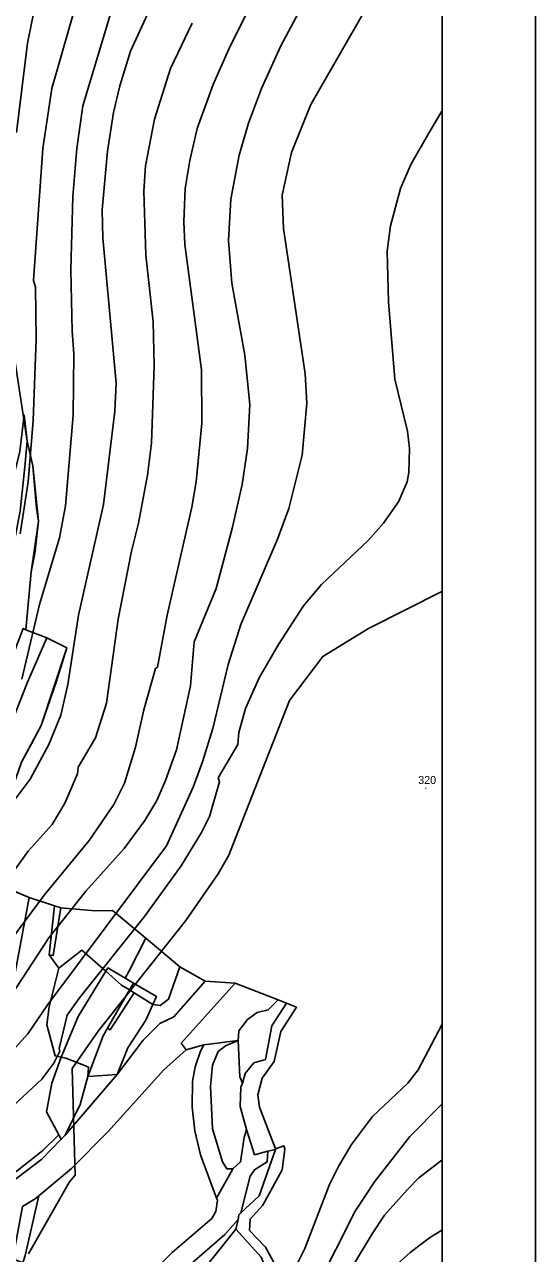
# Model space of a CAD drawing. Extents: x -510989 to -501240, y -1184665 to -1176098.
# Drawn here: x -501623 to -501240, y -1183996 to -1183074 of the extents above; entities that cross this region are included whole.
import ezdxf

# ---------------------------------------------------------------- set-up
doc = ezdxf.new("R2010")
doc.units = 0
for name, color, linetype in [('orna_puda', 7, 'Continuous'), ('ostatni_plocha_x_dobyvaci_prostor', 7, 'Continuous'), ('ostatni_plocha_x_draha', 7, 'Continuous'), ('ostatni_plocha_x_neplodna_puda', 7, 'Continuous'), ('ostatni_plocha_x_ostatni_komunikace', 7, 'Continuous'), ('popis', 7, 'Continuous'), ('rozpiska', 7, 'Continuous'), ('trvaly_travni_porost', 7, 'Continuous'), ('vodni_plocha_x_vodni_tok_v_koryt_prir_n_upr', 7, 'Continuous'), ('vrstevnice_01', 7, 'Continuous'), ('vrstevnice_02', 7, 'Continuous'), ('vrstevnice_05', 7, 'Continuous')]:
    doc.layers.add(name, color=color, linetype=linetype)

msp = doc.modelspace()

# ---------------------------------------------------------------- linework, layer by layer
at = {"layer": 'orna_puda'}
for points in [[(-501623.45, -1183366.76), (-501621.11, -1183386.62), (-501622.81, -1183405.79), (-501626.45, -1183439.17), (-501638.25, -1183501.26), (-501654.81, -1183547.64), (-501678.17, -1183602.68), (-501703.27, -1183657.7), (-501713.24, -1183655.86), (-501722.02, -1183652.44), (-501655.97, -1183498.16), (-501644.18, -1183463.71), (-501637.56, -1183438.71), (-501626.52, -1183394.36)], [(-501621.11, -1183386.62), (-501616.94, -1183405.19), (-501614.05, -1183436.83), (-501612.64, -1183446.46), (-501615.26, -1183470.94), (-501618.1, -1183484.58), (-501622.01, -1183528.09), (-501624.18, -1183527.16), (-501637.36, -1183561.95), (-501683.72, -1183659.98), (-501703.27, -1183657.7), (-501678.17, -1183602.68), (-501654.81, -1183547.64), (-501638.25, -1183501.26), (-501626.45, -1183439.17), (-501622.81, -1183405.79)], [(-501622.01, -1183528.09), (-501606.31, -1183534.06), (-501620.84, -1183567.32), (-501640.49, -1183617.58), (-501658.79, -1183657.63), (-501670.37, -1183660.53), (-501683.72, -1183659.98), (-501637.36, -1183561.95), (-501624.18, -1183527.16)], [(-501606.31, -1183534.06), (-501591.4, -1183541.52), (-501599.33, -1183567.37), (-501610.65, -1183599.81), (-501625.3, -1183627.39), (-501631.41, -1183644.6), (-501644.99, -1183652.98), (-501658.79, -1183657.63), (-501640.49, -1183617.58), (-501620.84, -1183567.32)], [(-501642.94, -1183719.14), (-501619.74, -1183728.8), (-501663.01, -1183960.84), (-501664.86, -1183962.46), (-501715.28, -1183977.15), (-501705.97, -1183953), (-501684.22, -1183847.55), (-501676.6, -1183826.64), (-501670.91, -1183817.34), (-501670.43, -1183796.67), (-501664.81, -1183768.76)], [(-501562.14, -1183784.18), (-501560.6, -1183781.66), (-501547.57, -1183789.34), (-501541.45, -1183792.95), (-501544.44, -1183798.18), (-501550.33, -1183794.51)], [(-501506.75, -1183780.84), (-501487.82, -1183791.49), (-501511.2, -1183818.28), (-501521.62, -1183823.24), (-501534.08, -1183835.78), (-501553.6, -1183861.46), (-501545.62, -1183841.53), (-501532.17, -1183820.87), (-501526.83, -1183809.15), (-501521.46, -1183809.81), (-501515.18, -1183805.17)], [(-501550.33, -1183794.51), (-501544.44, -1183798.18), (-501560.88, -1183826.88), (-501564.14, -1183832.56), (-501575.71, -1183863.03), (-501575.04, -1183856.08), (-501577.51, -1183855.08), (-501592.25, -1183849.41), (-501595.58, -1183848.64), (-501582.87, -1183818.19), (-501562.14, -1183784.18)], [(-501540.95, -1183800.35), (-501526.83, -1183809.15), (-501532.17, -1183820.87), (-501545.62, -1183841.53), (-501553.6, -1183861.46), (-501575.71, -1183863.03), (-501564.14, -1183832.56), (-501560.88, -1183826.88), (-501558.99, -1183828.08)], [(-501544.44, -1183798.18), (-501540.95, -1183800.35), (-501558.99, -1183828.08), (-501560.88, -1183826.88)], [(-501544.44, -1183798.18), (-501541.45, -1183792.95), (-501524.3, -1183802.99), (-501526.83, -1183809.15), (-501540.95, -1183800.35)], [(-501465.3, -1183793.08), (-501433.03, -1183805.6), (-501440.46, -1183813.1), (-501448.8, -1183815.16), (-501455.92, -1183820.24), (-501462.4, -1183828.93), (-501463.04, -1183836.05), (-501488.73, -1183839.21), (-501501.93, -1183843), (-501505.63, -1183837.95)], [(-501463.04, -1183836.05), (-501461.63, -1183863.27), (-501459.77, -1183868.11), (-501461.07, -1183870.97), (-501461.48, -1183885.57), (-501456.66, -1183902.87), (-501458.57, -1183908.78), (-501461.13, -1183927.18), (-501466.86, -1183932.43), (-501471.45, -1183932.36), (-501474.67, -1183927.06), (-501482.27, -1183902.36), (-501483.63, -1183870.46), (-501482.33, -1183854.48), (-501477.91, -1183844.26), (-501472.36, -1183840.11)], [(-501592.25, -1183849.41), (-501577.51, -1183855.08), (-501575.04, -1183856.08), (-501575.71, -1183863.03), (-501581.49, -1183884.02), (-501592.63, -1183907.14), (-501595.56, -1183910.14), (-501597.38, -1183906.77), (-501606.62, -1183889.6), (-501602.74, -1183868.16), (-501595.58, -1183848.64)], [(-501553.6, -1183861.46), (-501592.63, -1183907.14), (-501581.49, -1183884.02), (-501575.71, -1183863.03)], [(-501612.32, -1183952.6), (-501622.66, -1183997.39), (-501624.3, -1184002.75), (-501631.88, -1183999.91), (-501624.62, -1183960.62), (-501615.08, -1183954.85)], [(-501464.7, -1183977.67), (-501445.71, -1183998.59), (-501441.23, -1184009.29), (-501442.97, -1184025.07), (-501449.69, -1184042.78), (-501453.46, -1184056.27), (-501461.22, -1184067.58), (-501477.17, -1184080.78), (-501491.19, -1184102.41), (-501495.99, -1184123.43), (-501502.72, -1184129.59), (-501510.34, -1184130.29), (-501525.6, -1184119.62), (-501546.27, -1184110.6), (-501568.32, -1184105.06), (-501494.17, -1184014.62)]]:
    msp.add_lwpolyline(points, close=True, dxfattribs=at)
msp.add_lwpolyline([(-501622.66, -1183997.39), (-501612.32, -1183952.6), (-501587.78, -1183932.18), (-501560.75, -1183904.63), (-501518.71, -1183858.15), (-501501.93, -1183843), (-501488.73, -1183839.21), (-501491.31, -1183843.99), (-501495.17, -1183855.77), (-501497.2, -1183866.86), (-501497.41, -1183885.94), (-501495.46, -1183903.83), (-501491.29, -1183921.8), (-501479.19, -1183954.23), (-501478.56, -1183955.91), (-501479.81, -1183964.38), (-501482.62, -1183969.65), (-501512.55, -1183995.12), (-501534.61, -1184017.6)], dxfattribs=at)
at = {"layer": 'ostatni_plocha_x_dobyvaci_prostor'}
msp.add_lwpolyline([(-501433.03, -1183805.6), (-501426.86, -1183808.1), (-501437.67, -1183825.14), (-501442.44, -1183850.37), (-501451.23, -1183852.82), (-501457.72, -1183860.86), (-501459.77, -1183868.11), (-501461.63, -1183863.27), (-501463.04, -1183836.05), (-501462.4, -1183828.93), (-501455.92, -1183820.24), (-501448.8, -1183815.16), (-501440.46, -1183813.1)], close=True, dxfattribs=at)
at = {"layer": 'ostatni_plocha_x_draha'}
msp.add_lwpolyline([(-501663.62, -1183965.52), (-501610.03, -1183924.99), (-501595.56, -1183910.14), (-501592.63, -1183907.14), (-501553.6, -1183861.46), (-501534.08, -1183835.78), (-501521.62, -1183823.24), (-501511.2, -1183818.28), (-501487.82, -1183791.49), (-501465.3, -1183793.08), (-501505.63, -1183837.95), (-501501.93, -1183843), (-501518.71, -1183858.15), (-501560.75, -1183904.63), (-501587.78, -1183932.18), (-501612.32, -1183952.6), (-501615.08, -1183954.85), (-501624.62, -1183960.62)], dxfattribs=at)
at = {"layer": 'ostatni_plocha_x_neplodna_puda'}
for points in [[(-501600.72, -1183734.96), (-501595.97, -1183736.49), (-501601.54, -1183772.28), (-501604.64, -1183771.93)], [(-501570.23, -1183738.82), (-501557.12, -1183738.67), (-501532.1, -1183759.32), (-501544.83, -1183784.22), (-501547.57, -1183789.34), (-501560.6, -1183781.66), (-501562.14, -1183784.18), (-501580.16, -1183768.43), (-501597.44, -1183781.88), (-501604.64, -1183771.93), (-501601.54, -1183772.28), (-501595.97, -1183736.49)], [(-501532.1, -1183759.32), (-501506.75, -1183780.84), (-501515.18, -1183805.17), (-501521.46, -1183809.81), (-501526.83, -1183809.15), (-501524.3, -1183802.99), (-501541.45, -1183792.95), (-501547.57, -1183789.34), (-501544.83, -1183784.22)], [(-501580.16, -1183768.43), (-501562.14, -1183784.18), (-501582.87, -1183818.19), (-501595.58, -1183848.64), (-501600.16, -1183847.58), (-501606.46, -1183824.42), (-501604.74, -1183810.77), (-501597.44, -1183781.88)]]:
    msp.add_lwpolyline(points, close=True, dxfattribs=at)
at = {"layer": 'ostatni_plocha_x_ostatni_komunikace'}
msp.add_lwpolyline([(-501663.01, -1183960.84), (-501609.39, -1183918.54), (-501597.38, -1183906.77), (-501595.56, -1183910.14), (-501610.03, -1183924.99), (-501663.62, -1183965.52)], dxfattribs=at)
at = {"layer": 'popis'}
for points in [[(-501631.61, -1183317.53), (-501621.11, -1183386.62), (-501616.94, -1183405.19), (-501612.64, -1183446.46), (-501618.1, -1183484.58), (-501620.05, -1183506.33), (-501622.01, -1183528.09), (-501606.31, -1183534.06), (-501591.4, -1183541.52), (-501610.65, -1183599.81), (-501617.98, -1183613.6), (-501625.3, -1183627.39)], [(-501645.55, -1183718.06), (-501619.74, -1183728.8), (-501600.72, -1183734.96), (-501595.97, -1183736.49), (-501570.23, -1183738.82), (-501557.12, -1183738.67), (-501532.1, -1183759.32), (-501506.75, -1183780.84), (-501487.82, -1183791.49), (-501465.3, -1183793.08), (-501433.03, -1183805.6), (-501426.86, -1183808.1), (-501419.28, -1183811.19), (-501430.9, -1183829.26), (-501435.9, -1183851.8), (-501444.99, -1183864.27), (-501448.16, -1183876.78), (-501447.07, -1183885.96), (-501435.09, -1183917.39), (-501428.78, -1183915.03), (-501427.98, -1183917.52), (-501429.99, -1183933), (-501444.53, -1183959.57), (-501453.99, -1183970.1), (-501454.54, -1183978.55), (-501442.37, -1183991.15), (-501434.74, -1184005.42)]]:
    msp.add_lwpolyline(points, dxfattribs=at)
at = {"layer": 'rozpiska'}
for points in [[(-501240.19, -1178160), (-501240.19, -1184460), (-507180.19, -1184460), (-507180.19, -1178160)], [(-507110.19, -1184390), (-507110.19, -1178230), (-501310.19, -1178230), (-501310.19, -1184390)]]:
    msp.add_lwpolyline(points, close=True, dxfattribs=at)
at = {"layer": 'trvaly_travni_porost'}
for points in [[(-501619.74, -1183728.8), (-501600.72, -1183734.96), (-501604.64, -1183771.93), (-501597.44, -1183781.88), (-501604.74, -1183810.77), (-501606.46, -1183824.42), (-501600.16, -1183847.58), (-501595.58, -1183848.64), (-501602.74, -1183868.16), (-501606.62, -1183889.6), (-501597.38, -1183906.77), (-501609.39, -1183918.54), (-501663.01, -1183960.84)], [(-501463.04, -1183836.05), (-501472.36, -1183840.11), (-501477.91, -1183844.26), (-501482.33, -1183854.48), (-501483.63, -1183870.46), (-501482.27, -1183902.36), (-501474.67, -1183927.06), (-501471.45, -1183932.36), (-501466.86, -1183932.43), (-501479.19, -1183954.23), (-501491.29, -1183921.8), (-501495.46, -1183903.83), (-501497.41, -1183885.94), (-501497.2, -1183866.86), (-501495.17, -1183855.77), (-501491.31, -1183843.99), (-501488.73, -1183839.21)], [(-501440.62, -1183918.94), (-501434.97, -1183917.74), (-501447.13, -1183952.51), (-501460.88, -1183965.42), (-501453.94, -1183937.89), (-501450.79, -1183932.94), (-501441.13, -1183927.07)], [(-501463.08, -1183970.24), (-501464.7, -1183977.67), (-501494.17, -1184014.62), (-501568.32, -1184105.06), (-501578.13, -1184119.1), (-501593.44, -1184128.39), (-501604.5, -1184139.67), (-501608.91, -1184155.1), (-501623.51, -1184153.4), (-501641.1, -1184153.63), (-501626.41, -1184145.06), (-501604.42, -1184123.24), (-501574.28, -1184087.35), (-501547.37, -1184055.26), (-501515.98, -1184021), (-501501.76, -1184006.63), (-501472.92, -1183981.46)]]:
    msp.add_lwpolyline(points, close=True, dxfattribs=at)
at = {"layer": 'vodni_plocha_x_vodni_tok_v_koryt_prir_n_upr'}
for points in [[(-501445.71, -1183998.59), (-501464.7, -1183977.67), (-501463.08, -1183970.24), (-501462.5, -1183966.73), (-501460.88, -1183965.42), (-501447.13, -1183952.51), (-501434.97, -1183917.74), (-501440.62, -1183918.94), (-501450.73, -1183921.73), (-501456.66, -1183902.87), (-501461.48, -1183885.57), (-501461.07, -1183870.97), (-501459.77, -1183868.11), (-501457.72, -1183860.86), (-501451.23, -1183852.82), (-501442.44, -1183850.37), (-501437.67, -1183825.14), (-501426.86, -1183808.1), (-501419.28, -1183811.19), (-501430.9, -1183829.26), (-501435.9, -1183851.8), (-501444.99, -1183864.27), (-501448.16, -1183876.78), (-501447.07, -1183885.96), (-501435.09, -1183917.39), (-501428.78, -1183915.03), (-501428.36, -1183916.34), (-501427.98, -1183917.52), (-501429.99, -1183933), (-501444.53, -1183959.57), (-501453.99, -1183970.1), (-501454.54, -1183978.55), (-501442.37, -1183991.15), (-501434.74, -1184005.42)], [(-501534.61, -1184017.6), (-501512.55, -1183995.12), (-501482.62, -1183969.65), (-501479.81, -1183964.38), (-501478.56, -1183955.91), (-501479.19, -1183954.23), (-501466.86, -1183932.43), (-501461.13, -1183927.18), (-501458.57, -1183908.78), (-501456.66, -1183902.87), (-501450.73, -1183921.73), (-501440.62, -1183918.94), (-501441.13, -1183927.07), (-501450.79, -1183932.94), (-501453.94, -1183937.89), (-501460.88, -1183965.42), (-501462.5, -1183966.73), (-501463.08, -1183970.24), (-501472.92, -1183981.46), (-501501.76, -1184006.63)]]:
    msp.add_lwpolyline(points, dxfattribs=at)
at = {"layer": 'vrstevnice_01'}
for points in [[(-501431, -1183014), (-501470.19, -1183093), (-501481.81, -1183119), (-501493.69, -1183152), (-501499.09, -1183176), (-501502.69, -1183197), (-501503.59, -1183222), (-501502.91, -1183239), (-501490.41, -1183333), (-501490.09, -1183373), (-501494.5, -1183417), (-501497.59, -1183436), (-501516.09, -1183517), (-501523.41, -1183556), (-501525, -1183557), (-501533.69, -1183588), (-501539.81, -1183616), (-501548.09, -1183643), (-501556.19, -1183659), (-501574.59, -1183686), (-501608.31, -1183727), (-501648.59, -1183781)], [(-501616.31, -1183266), (-501609.41, -1183167), (-501602.59, -1183122), (-501583, -1183053)], [(-501529.41, -1183063), (-501543.69, -1183094), (-501551.69, -1183120), (-501556.5, -1183140), (-501560.81, -1183169), (-501564.81, -1183213), (-501564.5, -1183234), (-501554.31, -1183343), (-501555.41, -1183364), (-501564, -1183434), (-501582.59, -1183517), (-501590.59, -1183569), (-501595.81, -1183592), (-501605, -1183614), (-501618.91, -1183640), (-501636.91, -1183664), (-501656.09, -1183688), (-501681.19, -1183712), (-501690.69, -1183719), (-501716.09, -1183736)], [(-501368.19, -1183064), (-501408.59, -1183134), (-501422.91, -1183170), (-501430, -1183202), (-501429.09, -1183227), (-501412.69, -1183336), (-501411.41, -1183358), (-501414.91, -1183397), (-501425.09, -1183437), (-501433.5, -1183460), (-501461.09, -1183524), (-501470.5, -1183554), (-501482, -1183602), (-501489.69, -1183627), (-501496.81, -1183646), (-501516.69, -1183690), (-501605.69, -1183809), (-501620.69, -1183831), (-501641.41, -1183854)], [(-501626.41, -1183456), (-501620.41, -1183417), (-501616.69, -1183371), (-501614.5, -1183310), (-501615, -1183271), (-501616.31, -1183266)], [(-501620.19, -1183996), (-501589.31, -1183942), (-501585.09, -1183937), (-501587.31, -1183857), (-501568, -1183829), (-501502.19, -1183746), (-501477.91, -1183711), (-501470, -1183697), (-501424.41, -1183581), (-501399.59, -1183548), (-501365.41, -1183527), (-501310.23, -1183499.44)], [(-501310.22, -1183824.21), (-501328, -1183858), (-501335.81, -1183868), (-501362.19, -1183893), (-501378.09, -1183914), (-501387.59, -1183930), (-501394.41, -1183944), (-501413, -1183992), (-501418.41, -1184003), (-501434.5, -1184056), (-501444.91, -1184078), (-501464.09, -1184110), (-501481, -1184131), (-501495.41, -1184153), (-501517.41, -1184180), (-501533.81, -1184198), (-501576.81, -1184237), (-501569.19, -1184249), (-501569.91, -1184252), (-501581.91, -1184269), (-501591.91, -1184287)], [(-501428.69, -1184109), (-501410.19, -1184066), (-501391.91, -1184030), (-501362.5, -1183981), (-501353.19, -1183967), (-501336.31, -1183948), (-501327.59, -1183939), (-501310.21, -1183925.9)]]:
    msp.add_lwpolyline(points, dxfattribs=at)
at = {"layer": 'vrstevnice_02'}
for points in [[(-501577.09, -1183724), (-501548.41, -1183692), (-501532.81, -1183671), (-501524, -1183656), (-501517.5, -1183641), (-501509.19, -1183618), (-501498.59, -1183570), (-501496, -1183537), (-501479.41, -1183497), (-501467.41, -1183452), (-501459.91, -1183419), (-501455.91, -1183392), (-501454.19, -1183359), (-501457.91, -1183322), (-501467.81, -1183268), (-501470.19, -1183236), (-501468.5, -1183205), (-501462.19, -1183172), (-501455.19, -1183148), (-501445.5, -1183122), (-501431, -1183090), (-501383.41, -1183001)], [(-501614.5, -1183056), (-501620.91, -1183088), (-501629.19, -1183155)], [(-501625.09, -1183565), (-501611.91, -1183509), (-501597, -1183459), (-501592.41, -1183435), (-501586.59, -1183367), (-501586.09, -1183321), (-501587.5, -1183304), (-501588.41, -1183258), (-501586.91, -1183203), (-501583.91, -1183167), (-501579.31, -1183135), (-501555.31, -1183055)], [(-501513.59, -1183107), (-501497.5, -1183073)], [(-501647.81, -1183732), (-501620.5, -1183694), (-501602.41, -1183674), (-501592.81, -1183658), (-501583.31, -1183636), (-501582.91, -1183631), (-501569.91, -1183609), (-501561.69, -1183583), (-501553, -1183520), (-501542.91, -1183469), (-501537.59, -1183448), (-501530.91, -1183412), (-501527.91, -1183388), (-501525.91, -1183330), (-501526.69, -1183297), (-501532.19, -1183247), (-501533.59, -1183199), (-501532.41, -1183180), (-501525.81, -1183145), (-501513.59, -1183107)], [(-501634.91, -1183888), (-501610.19, -1183865), (-501601.09, -1183853), (-501596.59, -1183844), (-501597.19, -1183842), (-501591.09, -1183817), (-501581.91, -1183804), (-501533.19, -1183743), (-501505.69, -1183705), (-501490.5, -1183680), (-501484.41, -1183668), (-501477.09, -1183642), (-501477.91, -1183639), (-501463.19, -1183614), (-501462.41, -1183605), (-501457.41, -1183587), (-501447.31, -1183564), (-501432.69, -1183539), (-501413.91, -1183510), (-501400.41, -1183494), (-501365.5, -1183461), (-501354.09, -1183448), (-501342.81, -1183432), (-501336.31, -1183417), (-501335, -1183410), (-501334.5, -1183392), (-501336, -1183379), (-501345.59, -1183340), (-501350.41, -1183282), (-501351.31, -1183244), (-501348.81, -1183225), (-501341.19, -1183197), (-501333.5, -1183179), (-501319.91, -1183155), (-501310.25, -1183139.22)], [(-501636.91, -1183808), (-501604.81, -1183759), (-501577.09, -1183724)], [(-501310.21, -1183883.93), (-501334.19, -1183908), (-501360.91, -1183942), (-501375.19, -1183964), (-501404, -1184021), (-501415.69, -1184049), (-501447.19, -1184112), (-501467.31, -1184148), (-501484.69, -1184183), (-501513.19, -1184223), (-501522.69, -1184238), (-501539.5, -1184275), (-501549, -1184302), (-501579.19, -1184364), (-501595.69, -1184385), (-501600.26, -1184390)], [(-501526.5, -1184390), (-501506, -1184349), (-501492.91, -1184330), (-501469.59, -1184302), (-501456.59, -1184282), (-501446.59, -1184260), (-501441.91, -1184241), (-501433.31, -1184192), (-501422.69, -1184155), (-501421.09, -1184153), (-501400.59, -1184101), (-501376.09, -1184050), (-501360.09, -1184023), (-501346.19, -1184006), (-501334, -1183995), (-501319.59, -1183984), (-501310.21, -1183978.25)]]:
    msp.add_lwpolyline(points, dxfattribs=at)

# ---------------------------------------------------------------- texts
at = {"layer": 'vrstevnice_05'}
for s, p in [('320', (-501328, -1183643.68)), ('.', (-501323.39, -1183647.4))]:
    msp.add_text(s, height=6, dxfattribs=at).set_placement(p)

doc.saveas('drawing.dxf')
